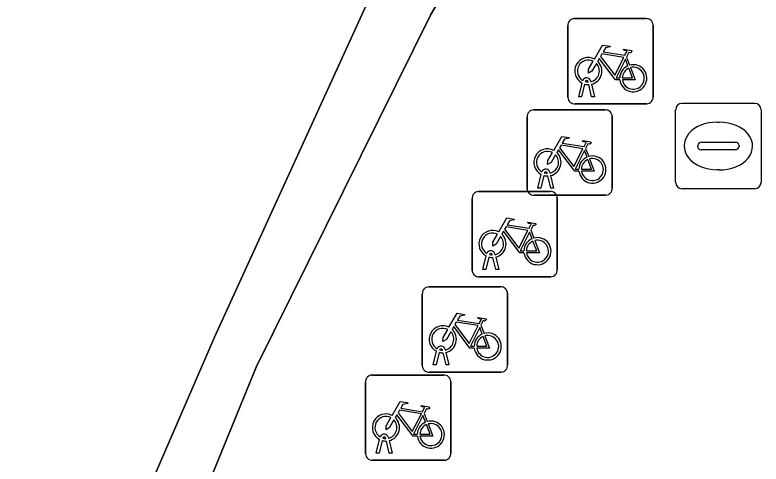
# Model space of a CAD drawing. Extents: x 159262 to 160143, y 383399 to 384319.
# Drawn here: x 160089.09 to 160097.83, y 383812.89 to 383818.16 of the extents above; entities that cross this region are included whole.
import ezdxf

# ---------------------------------------------------------------- set-up
doc = ezdxf.new("R2010")
doc.units = 0
for name, color, linetype in [('IMGEO_Fietsenrek', 7, 'Continuous'), ('IMGEO_Groenvoorziening', 7, 'Continuous'), ('IMGEO_Haag', 7, 'Continuous'), ('IMGEO_Kolk', 7, 'Continuous'), ('IMGEO_Voetpad_open', 7, 'Continuous')]:
    doc.layers.add(name, color=color, linetype=linetype)

msp = doc.modelspace()

# ---------------------------------------------------------------- linework, layer by layer
at = {"layer": 'IMGEO_Fietsenrek'}
for p, q in [((160095.6449, 383818.1165), (160096.4858, 383818.1165)), ((160096.4858, 383818.1165), (160095.6449, 383818.1165)), ((160095.5705, 383817.1919), (160095.5705, 383818.0328)), ((160095.5705, 383818.0328), (160095.5705, 383817.1919)), ((160096.5695, 383818.0421), (160096.5695, 383817.2012)), ((160096.5695, 383817.2012), (160096.5695, 383818.0421)), ((160096.2572, 383817.6662), (160096.2935, 383817.571)), ((160095.6975, 383817.2013), (160095.7358, 383817.3613)), ((160095.7662, 383817.3491), (160095.7309, 383817.2013)), ((160095.8079, 383817.3729), (160095.8069, 383817.3772)), ((160095.849, 383817.2013), (160095.8151, 383817.343)), ((160095.8386, 383817.3844), (160095.8404, 383817.3765)), ((160095.8474, 383817.3473), (160095.8824, 383817.2013)), ((160095.7309, 383817.2013), (160095.6975, 383817.2013)), ((160095.8824, 383817.2013), (160095.849, 383817.2013)), ((160096.4951, 383817.1175), (160095.6542, 383817.1175)), ((160095.6542, 383817.1175), (160096.4951, 383817.1175)), ((160095.1659, 383817.0455), (160096.0068, 383817.0455)), ((160096.0068, 383817.0455), (160095.1659, 383817.0455)), ((160095.0915, 383816.1209), (160095.0915, 383816.9618)), ((160095.0915, 383816.9618), (160095.0915, 383816.1209)), ((160096.0905, 383816.9711), (160096.0905, 383816.1302)), ((160096.0905, 383816.1302), (160096.0905, 383816.9711)), ((160095.7782, 383816.5952), (160095.8145, 383816.5)), ((160095.2185, 383816.1303), (160095.2568, 383816.2903)), ((160095.2872, 383816.2781), (160095.2519, 383816.1303)), ((160095.3289, 383816.3019), (160095.3279, 383816.3062)), ((160095.3596, 383816.3134), (160095.3614, 383816.3055)), ((160095.37, 383816.1303), (160095.3361, 383816.272)), ((160095.3684, 383816.2763), (160095.4034, 383816.1303)), ((160095.2519, 383816.1303), (160095.2185, 383816.1303)), ((160095.4034, 383816.1303), (160095.37, 383816.1303)), ((160094.5219, 383816.0885), (160095.3628, 383816.0885)), ((160095.3628, 383816.0885), (160094.5219, 383816.0885)), ((160096.0161, 383816.0465), (160095.1752, 383816.0465)), ((160095.1752, 383816.0465), (160096.0161, 383816.0465)), ((160094.4475, 383815.1639), (160094.4475, 383816.0048)), ((160094.4475, 383816.0048), (160094.4475, 383815.1639)), ((160095.4465, 383816.0141), (160095.4465, 383815.1732)), ((160095.4465, 383815.1732), (160095.4465, 383816.0141)), ((160095.1342, 383815.6382), (160095.1705, 383815.543)), ((160094.5745, 383815.1733), (160094.6128, 383815.3333)), ((160094.6432, 383815.3211), (160094.6079, 383815.1733)), ((160094.6849, 383815.3449), (160094.6839, 383815.3492)), ((160094.7156, 383815.3564), (160094.7174, 383815.3485)), ((160094.7244, 383815.3193), (160094.7594, 383815.1733)), ((160094.726, 383815.1733), (160094.6921, 383815.315)), ((160094.6079, 383815.1733), (160094.5745, 383815.1733)), ((160094.7594, 383815.1733), (160094.726, 383815.1733)), ((160095.3721, 383815.0895), (160094.5312, 383815.0895)), ((160094.5312, 383815.0895), (160095.3721, 383815.0895)), ((160093.9389, 383814.9705), (160094.7798, 383814.9705)), ((160094.7798, 383814.9705), (160093.9389, 383814.9705)), ((160093.8645, 383814.0459), (160093.8645, 383814.8868)), ((160093.8645, 383814.8868), (160093.8645, 383814.0459)), ((160094.8635, 383814.8961), (160094.8635, 383814.0552)), ((160094.8635, 383814.0552), (160094.8635, 383814.8961)), ((160094.5512, 383814.5202), (160094.5875, 383814.425)), ((160093.9915, 383814.0553), (160094.0298, 383814.2153)), ((160094.0602, 383814.2031), (160094.0249, 383814.0553)), ((160094.1019, 383814.2269), (160094.1009, 383814.2312)), ((160094.143, 383814.0553), (160094.1091, 383814.197)), ((160094.1326, 383814.2384), (160094.1344, 383814.2305)), ((160094.1414, 383814.2013), (160094.1764, 383814.0553)), ((160094.0249, 383814.0553), (160093.9915, 383814.0553)), ((160094.1764, 383814.0553), (160094.143, 383814.0553)), ((160093.2729, 383813.9365), (160094.1138, 383813.9365)), ((160094.1138, 383813.9365), (160093.2729, 383813.9365)), ((160094.7891, 383813.9715), (160093.9482, 383813.9715)), ((160093.9482, 383813.9715), (160094.7891, 383813.9715)), ((160093.1985, 383813.0119), (160093.1985, 383813.8528)), ((160093.1985, 383813.8528), (160093.1985, 383813.0119)), ((160094.1975, 383813.8621), (160094.1975, 383813.0212)), ((160094.1975, 383813.0212), (160094.1975, 383813.8621)), ((160093.8852, 383813.4862), (160093.9215, 383813.391)), ((160093.3255, 383813.0213), (160093.3638, 383813.1813)), ((160093.3942, 383813.1691), (160093.3589, 383813.0213)), ((160093.4359, 383813.1929), (160093.4349, 383813.1972)), ((160093.477, 383813.0213), (160093.4431, 383813.163)), ((160093.4666, 383813.2044), (160093.4684, 383813.1965)), ((160093.4754, 383813.1673), (160093.5104, 383813.0213)), ((160093.3589, 383813.0213), (160093.3255, 383813.0213)), ((160093.5104, 383813.0213), (160093.477, 383813.0213)), ((160094.1231, 383812.9375), (160093.2822, 383812.9375)), ((160093.2822, 383812.9375), (160094.1231, 383812.9375))]:
    msp.add_line(p, q, dxfattribs=at)
for points in [[(160095.8831, 383817.6432), (160095.9778, 383817.8067), (160096.064, 383817.7929), (160096.0657, 383817.7842), (160096.0096, 383817.7733), (160095.9834, 383817.728), (160096.2386, 383817.6872)], [(160096.2257, 383817.662), (160095.9689, 383817.703), (160095.9522, 383817.6742), (160096.1192, 383817.4539), (160096.2257, 383817.662)], [(160096.2386, 383817.6872), (160096.2636, 383817.736), (160096.2585, 383817.74), (160096.2353, 383817.7437), (160096.2226, 383817.7512), (160096.2216, 383817.7543), (160096.2238, 383817.7589), (160096.3186, 383817.7438), (160096.3209, 383817.7335), (160096.3115, 383817.7211), (160096.2991, 383817.7147), (160096.2846, 383817.7209), (160096.2572, 383817.6662)], [(160095.9038, 383817.5907), (160095.8522, 383817.5015), (160095.8123, 383817.4755), (160095.8135, 383817.523), (160095.868, 383817.6172)], [(160096.1788, 383817.3985), (160096.1291, 383817.3986), (160095.9384, 383817.6503), (160095.9194, 383817.6175)], [(160096.2737, 383817.564), (160096.2444, 383817.6408), (160096.135, 383817.4227), (160096.1777, 383817.4226)], [(160096.2077, 383817.4225), (160096.3276, 383817.4223), (160096.2844, 383817.5359)], [(160096.3042, 383817.5428), (160096.3592, 383817.3982), (160096.2091, 383817.3985)], [(160095.4041, 383816.5722), (160095.4988, 383816.7357), (160095.585, 383816.7219), (160095.5867, 383816.7132), (160095.5306, 383816.7023), (160095.5044, 383816.657), (160095.7596, 383816.6162)], [(160095.7467, 383816.591), (160095.4899, 383816.632), (160095.4732, 383816.6032), (160095.6402, 383816.3829), (160095.7467, 383816.591)], [(160095.7596, 383816.6162), (160095.7846, 383816.665), (160095.7795, 383816.669), (160095.7563, 383816.6727), (160095.7436, 383816.6802), (160095.7426, 383816.6833), (160095.7448, 383816.6879), (160095.8396, 383816.6728), (160095.8419, 383816.6625), (160095.8325, 383816.6501), (160095.8201, 383816.6437), (160095.8056, 383816.6499), (160095.7782, 383816.5952)], [(160095.4248, 383816.5197), (160095.3732, 383816.4305), (160095.3333, 383816.4045), (160095.3345, 383816.452), (160095.389, 383816.5462)], [(160095.6998, 383816.3275), (160095.6501, 383816.3276), (160095.4594, 383816.5793), (160095.4404, 383816.5465)], [(160095.7947, 383816.493), (160095.7654, 383816.5698), (160095.656, 383816.3517), (160095.6987, 383816.3516)], [(160095.7287, 383816.3515), (160095.8486, 383816.3513), (160095.8054, 383816.4649)], [(160095.8252, 383816.4718), (160095.8802, 383816.3272), (160095.7301, 383816.3275)], [(160094.7601, 383815.6152), (160094.8548, 383815.7787), (160094.941, 383815.7649), (160094.9427, 383815.7562), (160094.8866, 383815.7453), (160094.8604, 383815.7), (160095.1156, 383815.6592)], [(160095.1027, 383815.634), (160094.8459, 383815.675), (160094.8292, 383815.6462), (160094.9962, 383815.4259), (160095.1027, 383815.634)], [(160095.1156, 383815.6592), (160095.1406, 383815.708), (160095.1355, 383815.712), (160095.1123, 383815.7157), (160095.0996, 383815.7232), (160095.0986, 383815.7263), (160095.1008, 383815.7309), (160095.1956, 383815.7158), (160095.1979, 383815.7055), (160095.1885, 383815.6931), (160095.1761, 383815.6867), (160095.1616, 383815.6929), (160095.1342, 383815.6382)], [(160094.7808, 383815.5627), (160094.7292, 383815.4735), (160094.6893, 383815.4475), (160094.6905, 383815.495), (160094.745, 383815.5892)], [(160095.0558, 383815.3705), (160095.0061, 383815.3706), (160094.8154, 383815.6223), (160094.7964, 383815.5895)], [(160095.1507, 383815.536), (160095.1214, 383815.6128), (160095.012, 383815.3947), (160095.0547, 383815.3946)], [(160095.0847, 383815.3945), (160095.2046, 383815.3943), (160095.1614, 383815.5079)], [(160095.1812, 383815.5148), (160095.2362, 383815.3702), (160095.0861, 383815.3705)], [(160094.1771, 383814.4972), (160094.2718, 383814.6607), (160094.358, 383814.6469), (160094.3597, 383814.6382), (160094.3036, 383814.6273), (160094.2774, 383814.582), (160094.5326, 383814.5412)], [(160094.5197, 383814.516), (160094.2629, 383814.557), (160094.2462, 383814.5282), (160094.4132, 383814.3079), (160094.5197, 383814.516)], [(160094.5326, 383814.5412), (160094.5576, 383814.59), (160094.5525, 383814.594), (160094.5293, 383814.5977), (160094.5166, 383814.6052), (160094.5156, 383814.6083), (160094.5178, 383814.6129), (160094.6126, 383814.5978), (160094.6149, 383814.5875), (160094.6055, 383814.5751), (160094.5931, 383814.5687), (160094.5786, 383814.5749), (160094.5512, 383814.5202)], [(160094.1978, 383814.4447), (160094.1462, 383814.3555), (160094.1063, 383814.3295), (160094.1075, 383814.377), (160094.162, 383814.4712)], [(160094.4728, 383814.2525), (160094.4231, 383814.2526), (160094.2324, 383814.5043), (160094.2134, 383814.4715)], [(160094.5677, 383814.418), (160094.5384, 383814.4948), (160094.429, 383814.2767), (160094.4717, 383814.2766)], [(160094.5017, 383814.2765), (160094.6216, 383814.2763), (160094.5784, 383814.3899)], [(160094.5982, 383814.3968), (160094.6532, 383814.2522), (160094.5031, 383814.2525)], [(160093.5111, 383813.4632), (160093.6058, 383813.6267), (160093.692, 383813.6129), (160093.6937, 383813.6042), (160093.6376, 383813.5933), (160093.6114, 383813.548), (160093.8666, 383813.5072)], [(160093.8666, 383813.5072), (160093.8916, 383813.556), (160093.8865, 383813.56), (160093.8633, 383813.5637), (160093.8506, 383813.5712), (160093.8496, 383813.5743), (160093.8518, 383813.5789), (160093.9466, 383813.5638), (160093.9489, 383813.5535), (160093.9395, 383813.5411), (160093.9271, 383813.5347), (160093.9126, 383813.5409), (160093.8852, 383813.4862)], [(160093.8537, 383813.482), (160093.5969, 383813.523), (160093.5802, 383813.4942), (160093.7472, 383813.2739), (160093.8537, 383813.482)], [(160093.5318, 383813.4107), (160093.4802, 383813.3215), (160093.4403, 383813.2955), (160093.4415, 383813.343), (160093.496, 383813.4372)], [(160093.8068, 383813.2185), (160093.7571, 383813.2186), (160093.5664, 383813.4703), (160093.5474, 383813.4375)], [(160093.9017, 383813.384), (160093.8724, 383813.4608), (160093.763, 383813.2427), (160093.8057, 383813.2426)], [(160093.8357, 383813.2425), (160093.9556, 383813.2423), (160093.9124, 383813.3559)], [(160093.9322, 383813.3628), (160093.9872, 383813.2182), (160093.8371, 383813.2185)]]:
    msp.add_lwpolyline(points, dxfattribs=at)
for centre, radius, start, end in [((160095.6482, 383818.0386), 0.0779, 92.4484, 184.28452), ((160095.6482, 383818.0386), 0.0779, 92.4484, 184.28452), ((160096.4916, 383818.0388), 0.0779, 2.4484, 94.28452), ((160096.4916, 383818.0388), 0.0779, 2.4484, 94.28452), ((160095.8101, 383817.5019), 0.159, 62.67661, 242.13685), ((160095.8101, 383817.5019), 0.129, 63.31916, 238.90302), ((160095.8101, 383817.5019), 0.129, 283.60429, 43.43025), ((160095.8101, 383817.5019), 0.159, 283.5766, 46.60424), ((160096.3367, 383817.4179), 0.159, 113.3408, 178.32165), ((160096.3367, 383817.4179), 0.159, 187.0065, 105.77075), ((160096.3367, 383817.4179), 0.129, 113.92302, 177.95563), ((160096.3367, 383817.4179), 0.129, 188.67146, 104.58832), ((160095.7899, 383817.3733), 0.0499, 12.8025, 158.69338), ((160095.8101, 383817.5019), 0.159, 253.99666, 271.78671), ((160095.7899, 383817.3733), 0.0174, 12.8025, 163.45023), ((160095.8101, 383817.5019), 0.129, 253.41502, 269.02044), ((160095.6484, 383817.1952), 0.0779, 182.4484, 274.28452), ((160095.6484, 383817.1952), 0.0779, 182.4484, 274.28452), ((160096.4918, 383817.1954), 0.0779, 272.4484, 4.28452), ((160096.4918, 383817.1954), 0.0779, 272.4484, 4.28452), ((160095.1692, 383816.9676), 0.0779, 92.4484, 184.28452), ((160095.1692, 383816.9676), 0.0779, 92.4484, 184.28452), ((160096.0126, 383816.9678), 0.0779, 2.4484, 94.28452), ((160096.0126, 383816.9678), 0.0779, 2.4484, 94.28452), ((160095.3311, 383816.4309), 0.159, 62.67661, 242.13685), ((160095.3311, 383816.4309), 0.129, 63.31916, 238.90302), ((160095.3311, 383816.4309), 0.159, 283.5766, 46.60424), ((160095.3311, 383816.4309), 0.129, 283.60429, 43.43025), ((160095.8577, 383816.3469), 0.159, 113.3408, 178.32165), ((160095.8577, 383816.3469), 0.159, 187.0065, 105.77075), ((160095.8577, 383816.3469), 0.129, 113.92302, 177.95563), ((160095.8577, 383816.3469), 0.129, 188.67146, 104.58832), ((160095.3109, 383816.3023), 0.0499, 12.8025, 158.69338), ((160095.3311, 383816.4309), 0.159, 253.99666, 271.78671), ((160095.3109, 383816.3023), 0.0174, 12.8025, 163.45023), ((160095.3311, 383816.4309), 0.129, 253.41502, 269.02044), ((160095.1694, 383816.1242), 0.0779, 182.4484, 274.28452), ((160095.1694, 383816.1242), 0.0779, 182.4484, 274.28452), ((160096.0128, 383816.1244), 0.0779, 272.4484, 4.28452), ((160096.0128, 383816.1244), 0.0779, 272.4484, 4.28452), ((160094.5252, 383816.0106), 0.0779, 92.4484, 184.28452), ((160094.5252, 383816.0106), 0.0779, 92.4484, 184.28452), ((160095.3686, 383816.0108), 0.0779, 2.4484, 94.28452), ((160095.3686, 383816.0108), 0.0779, 2.4484, 94.28452), ((160094.6871, 383815.4739), 0.159, 62.67661, 242.13685), ((160094.6871, 383815.4739), 0.129, 63.31916, 238.90302), ((160094.6871, 383815.4739), 0.159, 283.5766, 46.60424), ((160094.6871, 383815.4739), 0.129, 283.60429, 43.43025), ((160095.2137, 383815.3899), 0.159, 113.3408, 178.32165), ((160095.2137, 383815.3899), 0.159, 187.0065, 105.77075), ((160095.2137, 383815.3899), 0.129, 113.92302, 177.95563), ((160095.2137, 383815.3899), 0.129, 188.67146, 104.58832), ((160094.6669, 383815.3453), 0.0499, 12.8025, 158.69338), ((160094.6871, 383815.4739), 0.159, 253.99666, 271.78671), ((160094.6669, 383815.3453), 0.0174, 12.8025, 163.45023), ((160094.6871, 383815.4739), 0.129, 253.41502, 269.02044), ((160094.5254, 383815.1672), 0.0779, 182.4484, 274.28452), ((160094.5254, 383815.1672), 0.0779, 182.4484, 274.28452), ((160095.3688, 383815.1674), 0.0779, 272.4484, 4.28452), ((160095.3688, 383815.1674), 0.0779, 272.4484, 4.28452), ((160093.9422, 383814.8926), 0.0779, 92.4484, 184.28452), ((160093.9422, 383814.8926), 0.0779, 92.4484, 184.28452), ((160094.7856, 383814.8928), 0.0779, 2.4484, 94.28452), ((160094.7856, 383814.8928), 0.0779, 2.4484, 94.28452), ((160094.1041, 383814.3559), 0.159, 62.67661, 242.13685), ((160094.1041, 383814.3559), 0.129, 63.31916, 238.90302), ((160094.1041, 383814.3559), 0.129, 283.60429, 43.43025), ((160094.1041, 383814.3559), 0.159, 283.5766, 46.60424), ((160094.6307, 383814.2719), 0.159, 113.3408, 178.32165), ((160094.6307, 383814.2719), 0.159, 187.0065, 105.77075), ((160094.6307, 383814.2719), 0.129, 113.92302, 177.95563), ((160094.6307, 383814.2719), 0.129, 188.67146, 104.58832), ((160094.0839, 383814.2273), 0.0499, 12.8025, 158.69338), ((160094.1041, 383814.3559), 0.159, 253.99666, 271.78671), ((160094.0839, 383814.2273), 0.0174, 12.8025, 163.45023), ((160094.1041, 383814.3559), 0.129, 253.41502, 269.02044), ((160093.9424, 383814.0492), 0.0779, 182.4484, 274.28452), ((160093.9424, 383814.0492), 0.0779, 182.4484, 274.28452), ((160094.7858, 383814.0494), 0.0779, 272.4484, 4.28452), ((160094.7858, 383814.0494), 0.0779, 272.4484, 4.28452), ((160093.2762, 383813.8586), 0.0779, 92.4484, 184.28452), ((160093.2762, 383813.8586), 0.0779, 92.4484, 184.28452), ((160094.1196, 383813.8588), 0.0779, 2.4484, 94.28452), ((160094.1196, 383813.8588), 0.0779, 2.4484, 94.28452), ((160093.4381, 383813.3219), 0.159, 62.67661, 242.13685), ((160093.4381, 383813.3219), 0.129, 63.31916, 238.90302), ((160093.4381, 383813.3219), 0.129, 283.60429, 43.43025), ((160093.4381, 383813.3219), 0.159, 283.5766, 46.60424), ((160093.9647, 383813.2379), 0.159, 187.0065, 105.77075), ((160093.9647, 383813.2379), 0.159, 113.3408, 178.32165), ((160093.9647, 383813.2379), 0.129, 113.92302, 177.95563), ((160093.9647, 383813.2379), 0.129, 188.67146, 104.58832), ((160093.4179, 383813.1933), 0.0499, 12.8025, 158.69338), ((160093.4381, 383813.3219), 0.159, 253.99666, 271.78671), ((160093.4179, 383813.1933), 0.0174, 12.8025, 163.45023), ((160093.4381, 383813.3219), 0.129, 253.41502, 269.02044), ((160093.2764, 383813.0152), 0.0779, 182.4484, 274.28452), ((160093.2764, 383813.0152), 0.0779, 182.4484, 274.28452), ((160094.1198, 383813.0154), 0.0779, 272.4484, 4.28452), ((160094.1198, 383813.0154), 0.0779, 272.4484, 4.28452)]:
    msp.add_arc(centre, radius, start, end, dxfattribs=at)
at = {"layer": 'IMGEO_Groenvoorziening'}
for points in [[(160093.405, 383818.712), (160091.429, 383814.383), (160089.265, 383809.381), (160089.864, 383808.996), (160091.918, 383814.03), (160093.966, 383818.167), (160094.719, 383819.458), (160094.359, 383819.618)], [(160083.162, 383818.501), (160080.754, 383814.845), (160089.265, 383809.381), (160091.429, 383814.383), (160093.405, 383818.712)]]:
    msp.add_lwpolyline(points, dxfattribs=at)
at = {"layer": 'IMGEO_Haag'}
msp.add_lwpolyline([(160093.405, 383818.712), (160091.429, 383814.383), (160089.265, 383809.381), (160089.864, 383808.996), (160091.918, 383814.03), (160093.966, 383818.167), (160094.719, 383819.458), (160094.359, 383819.618)], dxfattribs=at)
at = {"layer": 'IMGEO_Kolk'}
for p, q in [((160096.9079, 383817.1235), (160097.7601, 383817.1235)), ((160096.8335, 383816.1969), (160096.8335, 383817.0491)), ((160097.8345, 383817.0491), (160097.8345, 383816.1969)), ((160097.3215, 383816.9027), (160097.3465, 383816.9027)), ((160097.0919, 383816.6169), (160097.0919, 383816.6291)), ((160097.135, 383816.6663), (160097.5329, 383816.6663)), ((160097.576, 383816.6291), (160097.576, 383816.6169)), ((160097.5295, 383816.5797), (160097.1316, 383816.5797)), ((160097.3435, 383816.3433), (160097.3186, 383816.3433)), ((160097.7601, 383816.1225), (160096.9079, 383816.1225))]:
    msp.add_line(p, q, dxfattribs=at)
for points in [[(160096.9079, 383817.1235), (160097.7601, 383817.1235)], [(160096.8335, 383816.1969), (160096.8335, 383817.0491)], [(160097.8345, 383817.0491), (160097.8345, 383816.1969)], [(160097.7601, 383816.1225), (160096.9079, 383816.1225)]]:
    msp.add_lwpolyline(points, dxfattribs=at)
for centre, radius, start, end in [((160096.91, 383817.047), 0.0765, 91.55205, 178.44795), ((160096.91, 383817.047), 0.0765, 91.55205, 178.44795), ((160097.758, 383817.047), 0.0765, 1.55205, 88.44795), ((160097.758, 383817.047), 0.0765, 1.55205, 88.44795), ((160097.1321, 383816.6261), 0.0403, 85.87752, 175.75265), ((160097.5374, 383816.6279), 0.0386, 1.73085, 96.63898), ((160097.1286, 383816.6162), 0.0366, 178.93798, 274.71019), ((160097.5334, 383816.6225), 0.043, 264.86636, 352.45326), ((160096.91, 383816.199), 0.0765, 181.55205, 268.44795), ((160096.91, 383816.199), 0.0765, 181.55205, 268.44795), ((160097.758, 383816.199), 0.0765, 271.55205, 358.44795), ((160097.758, 383816.199), 0.0765, 271.55205, 358.44795)]:
    msp.add_arc(centre, radius, start, end, dxfattribs=at)
for centre, major_axis, ratio, start_param, end_param in [((160097.32, 383816.623), (-0.3872, 0.002), 0.722429, 4.712389, 7.853982), ((160097.345, 383816.623), (-0.3901, 0.002), 0.717154, 1.570796, 4.712389)]:
    msp.add_ellipse(centre, major_axis=major_axis, ratio=ratio, start_param=start_param, end_param=end_param, dxfattribs=at)
at = {"layer": 'IMGEO_Voetpad_open'}
msp.add_lwpolyline([(160094.359, 383819.618), (160094.719, 383819.458), (160093.966, 383818.167), (160091.918, 383814.03), (160089.864, 383808.996), (160088.165, 383806.216), (160088.403, 383806.09), (160089.181, 383805.686), (160086.246, 383799.927), (160085.441, 383800.265), (160085.322, 383799.969), (160085.017, 383800.104), (160084.957, 383800.131), (160083.718, 383797.465)], dxfattribs=at)

doc.saveas('drawing.dxf')
